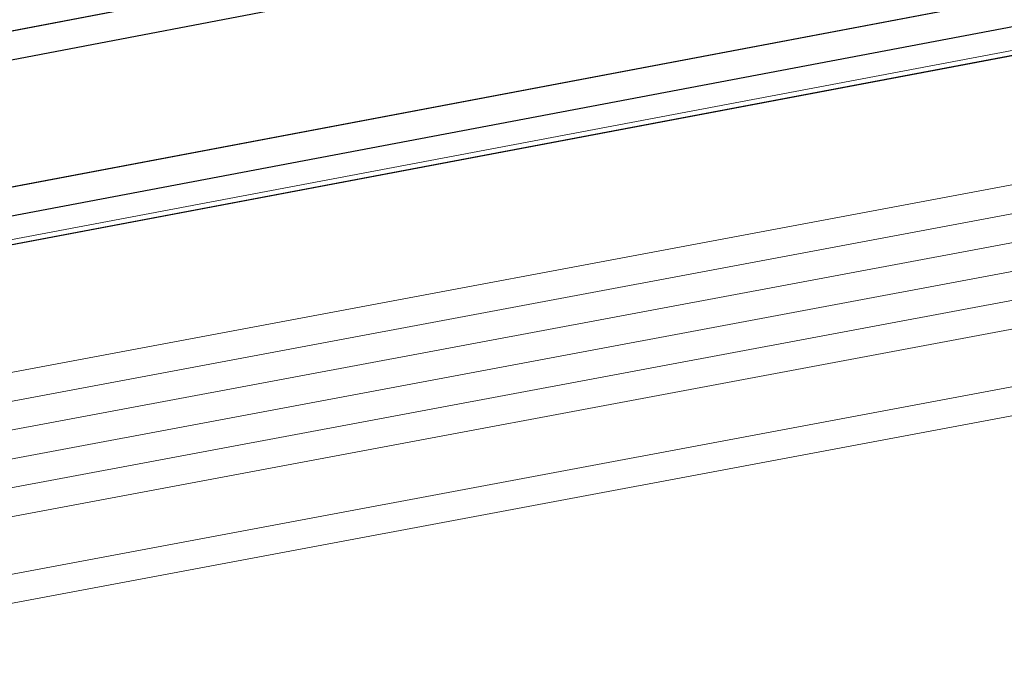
# Model space of a CAD drawing. Header units: metres. Extents: x -502 to 161, y -108 to 174.
# Tile 361 of 656: x -142.29 to -140.56, y -31.89 to -30.75. Entities that reach past the tile are written whole.
import ezdxf

# ---------------------------------------------------------------- set-up
doc = ezdxf.new("R2010")
doc.units = ezdxf.units.M
doc.header["$LTSCALE"] = 0.1
for name, color, linetype in [('BRI31-005.05-5p02-Koordinierung Lageplan 4. BA ZOB West 2022-06-15', 7, 'Continuous'), ('BRI31-005.06-5f07-Koordinierung Lageplan 4. BA ZOB Fernbusbahnh', 7, 'Continuous'), ('BRI32-005.02-5f05-Koordinierung Schemaplan 4 BA ZOB Teilbereich', 7, 'Continuous'), ('BRI32-005.03-5f06-Koordinierung Schemaplan 4 BA ZOB Teilbereich 2 Ost - Bahnhofsallee 2023-01-21', 7, 'Continuous')]:
    doc.layers.add(name, color=color, linetype=linetype)

msp = doc.modelspace()

# ---------------------------------------------------------------- linework, layer by layer
at = {"layer": 'BRI31-005.05-5p02-Koordinierung Lageplan 4. BA ZOB West 2022-06-15', "color": 250, "linetype": 'Continuous', "lineweight": 25, "true_color": 0x333333, "transparency": 33554687, "flags": 128}
for points in [[(-55.6127, -13.9024), (-59.3447, -14.5324), (-59.6247, -14.5824), (-62.1227, -15.0334), (-62.4877, -15.2534), (-63.1817, -15.8624), (-64.1967, -16.4244), (-69.5997, -17.3854), (-75.3467, -18.3254), (-81.6167, -19.2904), (-88.8017, -20.6404), (-93.5707, -21.3704), (-104.4717, -23.5114), (-121.7707, -26.8814), (-126.7037, -27.7914), (-150.3397, -32.3014), (-150.6307, -32.3604), (-157.1187, -33.6254), (-162.8527, -32.7114), (-174.8647, -31.0434), (-176.5717, -30.5204), (-178.2447, -30.1034), (-179.1357, -29.9434)], [(-55.6047, -13.9514), (-59.3367, -14.5814), (-62.1047, -15.0814), (-62.4577, -15.2944), (-63.1527, -15.9034), (-64.1797, -16.4724), (-69.5917, -17.4344), (-75.3377, -18.3744), (-81.6077, -19.3394), (-88.7937, -20.6894), (-93.5617, -21.4194), (-104.4617, -23.5604), (-121.7607, -26.9304), (-126.6947, -27.8404), (-150.3307, -32.3504), (-150.6207, -32.4094), (-157.1177, -33.6764), (-162.8597, -32.7604), (-174.8717, -31.0934), (-176.5837, -30.5694), (-178.2547, -30.1524), (-179.1357, -29.9944)], [(-56.5667, -14.3244), (-56.9487, -14.6244), (-57.8377, -15.3484), (-58.3257, -15.4954), (-59.9937, -15.7044), (-61.6697, -15.9144), (-63.7887, -16.4534), (-69.5837, -17.4834), (-75.3287, -18.4234), (-81.5687, -19.5644), (-84.6457, -20.1594), (-93.6297, -21.6994), (-104.3877, -23.8594), (-121.7187, -27.1554), (-122.6217, -27.3224), (-126.1537, -27.9814), (-137.6357, -30.1594), (-150.2927, -32.5534), (-151.8867, -32.8594), (-157.0417, -33.8394), (-163.2567, -32.9244), (-174.3647, -31.3244), (-178.3997, -30.6854)], [(-56.5467, -14.3734), (-56.9177, -14.6634), (-57.8137, -15.3934), (-58.3107, -15.5434), (-58.9957, -15.6304), (-59.9877, -15.7544), (-61.6607, -15.9634), (-63.7777, -16.5024), (-69.5757, -17.5324), (-75.3197, -18.4724), (-81.5597, -19.6134), (-84.6367, -20.2084), (-93.6207, -21.7484), (-104.3777, -23.9084), (-121.7097, -27.2044), (-122.6127, -27.3714), (-126.1447, -28.0304), (-137.6267, -30.2084), (-150.2837, -32.6024), (-151.8777, -32.9084), (-157.0407, -33.8904), (-163.2637, -32.9734), (-174.3717, -31.3734), (-178.4067, -30.7344)], [(-56.5277, -14.4214), (-56.8867, -14.7024), (-57.7897, -15.4384), (-58.2967, -15.5914), (-58.9897, -15.6804), (-59.9817, -15.8044), (-61.6517, -16.0124), (-63.7667, -16.5514), (-69.5677, -17.5814), (-75.3107, -18.5214), (-81.5507, -19.6624), (-84.6277, -20.2574), (-93.6117, -21.7974), (-104.3677, -23.9574), (-121.7007, -27.2534), (-122.6037, -27.4204), (-126.1357, -28.0794), (-137.6177, -30.2574), (-150.2747, -32.6514), (-151.8687, -32.9574), (-154.1107, -33.3844)]]:
    msp.add_lwpolyline(points, dxfattribs=at)
at = {"layer": 'BRI31-005.05-5p02-Koordinierung Lageplan 4. BA ZOB West 2022-06-15', "color": 7, "linetype": 'Continuous', "lineweight": 13, "transparency": 33554687, "flags": 128}
for points in [[(-61.4667, -16.5364), (-61.8967, -16.5874), (-64.8047, -17.0724), (-67.0677, -17.3534), (-81.2107, -19.8354), (-82.4137, -20.0454), (-83.9977, -20.3754), (-88.8717, -21.3944), (-93.5607, -22.0544), (-96.7847, -22.7254), (-98.7487, -23.1054), (-104.2927, -24.2564), (-104.8637, -24.3634), (-122.5617, -27.6464), (-126.0927, -28.3114), (-137.5747, -30.4814), (-151.2867, -33.0514), (-152.1117, -33.2054), (-156.9627, -34.1054), (-163.4867, -33.2114), (-174.4007, -31.5814), (-178.4277, -30.8814)], [(-61.4607, -16.5864), (-61.8897, -16.6374), (-64.7977, -17.1214), (-67.0607, -17.4024), (-81.2017, -19.8844), (-82.4047, -20.0944), (-83.9877, -20.4244), (-88.8627, -21.4434), (-93.5517, -22.1034), (-96.7747, -22.7744), (-98.7387, -23.1544), (-104.2827, -24.3054), (-104.8547, -24.4124), (-122.5527, -27.6954), (-126.0837, -28.3604), (-137.5657, -30.5304), (-151.2777, -33.1004), (-152.1027, -33.2544), (-156.9617, -34.1564), (-163.4937, -33.2604), (-174.4077, -31.6304), (-178.4347, -30.9304)], [(-178.4417, -30.9794), (-174.4147, -31.6794), (-163.5007, -33.3094), (-156.9607, -34.2074), (-152.0937, -33.3034), (-151.2687, -33.1494), (-137.5567, -30.5794), (-126.0747, -28.4094), (-122.5437, -27.7444), (-104.8457, -24.4614), (-104.2727, -24.3544), (-98.7287, -23.2034), (-96.7647, -22.8234), (-93.5427, -22.1524), (-88.8537, -21.4924), (-83.9777, -20.4734), (-82.3957, -20.1434), (-81.1927, -19.9334), (-67.0537, -17.4514), (-64.7907, -17.1704), (-61.8827, -16.6874), (-61.4547, -16.6364)], [(-61.4487, -16.6864), (-61.8757, -16.7374), (-64.7837, -17.2194), (-67.0467, -17.5004), (-81.1837, -19.9824), (-82.3867, -20.1924), (-83.9677, -20.5224), (-88.8447, -21.5414), (-93.5337, -22.2014), (-96.7547, -22.8724), (-98.7187, -23.2524), (-104.2627, -24.4034), (-104.8367, -24.5104), (-122.5347, -27.7934), (-126.0657, -28.4584), (-137.5477, -30.6284), (-151.2597, -33.1984), (-152.0847, -33.3524), (-156.9597, -34.2584), (-163.5077, -33.3584), (-174.4217, -31.7284), (-178.4487, -31.0284)], [(-178.4557, -31.0774), (-174.4287, -31.7774), (-163.5147, -33.4074), (-156.9587, -34.3094), (-152.0757, -33.4014), (-151.2507, -33.2474), (-137.5387, -30.6774), (-126.0567, -28.5074), (-122.5257, -27.8424), (-104.8277, -24.5594), (-104.2527, -24.4524), (-98.7087, -23.3014), (-96.7447, -22.9214), (-93.5247, -22.2504), (-88.8357, -21.5904), (-83.9577, -20.5714), (-82.3777, -20.2414), (-81.1747, -20.0314), (-67.0397, -17.5494), (-64.7767, -17.2684), (-61.8687, -16.7874), (-61.4427, -16.7364)], [(-178.4627, -31.1264), (-174.4357, -31.8264), (-163.5217, -33.4564), (-156.9577, -34.3604), (-152.0667, -33.4504), (-151.2417, -33.2964), (-137.5297, -30.7264), (-126.0477, -28.5564), (-122.5167, -27.8914), (-104.8187, -24.6084), (-104.2427, -24.5014), (-98.6987, -23.3504), (-96.7347, -22.9704), (-93.5157, -22.2994), (-88.8267, -21.6394), (-83.9477, -20.6204), (-82.3687, -20.2904), (-81.1657, -20.0804), (-67.0327, -17.5984), (-64.7697, -17.3174), (-61.8617, -16.8374), (-61.4367, -16.7864)], [(-96.7147, -23.0684), (-98.6787, -23.4484), (-104.2227, -24.5994), (-104.8007, -24.7064), (-122.4987, -27.9894), (-126.0287, -28.6544), (-137.5117, -30.8244), (-151.2237, -33.3944), (-152.0487, -33.5484), (-156.9557, -34.4624), (-163.5357, -33.5544), (-174.4497, -31.9244), (-178.4697, -31.1754)], [(-96.7047, -23.1184), (-98.6687, -23.4984), (-104.2127, -24.6474), (-104.7917, -24.7554), (-122.4897, -28.0384), (-126.0197, -28.7034), (-137.5027, -30.8734), (-151.2147, -33.4434), (-152.0397, -33.5974), (-156.9547, -34.5134), (-163.5427, -33.6034), (-174.4567, -31.9734), (-178.4767, -31.2244)]]:
    msp.add_lwpolyline(points, dxfattribs=at)
at = {"layer": 'BRI31-005.05-5p02-Koordinierung Lageplan 4. BA ZOB West 2022-06-15', "color": 35, "linetype": 'Continuous', "lineweight": 13, "true_color": 0x99724c, "transparency": 33554687, "flags": 128}
msp.add_lwpolyline([(-93.6127, -21.7884), (-104.3697, -23.9484), (-121.7017, -27.2444), (-122.6047, -27.4114), (-126.1367, -28.0704), (-137.6187, -30.2484), (-150.2757, -32.6424), (-151.8707, -32.9484), (-154.1167, -33.3754), (-154.2567, -33.5434), (-154.3317, -33.7634), (-154.1997, -34.4534), (-153.5657, -37.8804), (-153.2087, -40.8104), (-153.0367, -41.2454), (-151.5157, -44.7774), (-150.4287, -47.2014), (-149.9687, -47.5874), (-147.5347, -48.6044)], dxfattribs=at)
at = {"layer": 'BRI31-005.06-5f07-Koordinierung Lageplan 4. BA ZOB Fernbusbahnh', "color": 250, "linetype": 'Continuous', "lineweight": 20, "true_color": 0x333333, "transparency": 33554687, "flags": 128}
for points in [[(-55.6127, -13.9024), (-59.3447, -14.5324), (-59.6247, -14.5824), (-62.1227, -15.0334), (-62.4877, -15.2534), (-63.1817, -15.8624), (-64.1967, -16.4244), (-69.5997, -17.3854), (-75.3467, -18.3254), (-81.6167, -19.2904), (-88.8017, -20.6404), (-93.5707, -21.3704), (-104.4717, -23.5114), (-121.7707, -26.8814), (-126.7037, -27.7914), (-150.3397, -32.3014), (-150.6307, -32.3604), (-157.1187, -33.6254), (-162.8527, -32.7114), (-174.8647, -31.0434), (-176.5717, -30.5204), (-178.2447, -30.1034), (-179.1357, -29.9434)], [(-55.6047, -13.9514), (-59.3367, -14.5814), (-62.1047, -15.0814), (-62.4577, -15.2944), (-63.1527, -15.9034), (-64.1797, -16.4724), (-69.5917, -17.4344), (-75.3377, -18.3744), (-81.6077, -19.3394), (-88.7937, -20.6894), (-93.5617, -21.4194), (-104.4617, -23.5604), (-121.7607, -26.9304), (-126.6947, -27.8404), (-150.3307, -32.3504), (-150.6207, -32.4094), (-157.1177, -33.6764), (-162.8597, -32.7604), (-174.8717, -31.0934), (-176.5837, -30.5694), (-178.2547, -30.1524), (-179.1357, -29.9944)], [(-56.5667, -14.3244), (-56.9487, -14.6244), (-57.8377, -15.3484), (-58.3257, -15.4954), (-59.9937, -15.7044), (-61.6697, -15.9144), (-63.7887, -16.4534), (-69.5837, -17.4834), (-75.3287, -18.4234), (-81.5687, -19.5644), (-84.6457, -20.1594), (-93.6297, -21.6994), (-104.3877, -23.8594), (-121.7187, -27.1554), (-122.6217, -27.3224), (-126.1537, -27.9814), (-137.6357, -30.1594), (-150.2927, -32.5534), (-151.8867, -32.8594), (-157.0417, -33.8394), (-163.2567, -32.9244), (-174.3647, -31.3244), (-178.3997, -30.6854)], [(-56.5467, -14.3734), (-56.9177, -14.6634), (-57.8137, -15.3934), (-58.3107, -15.5434), (-58.9957, -15.6304), (-59.9877, -15.7544), (-61.6607, -15.9634), (-63.7777, -16.5024), (-69.5757, -17.5324), (-75.3197, -18.4724), (-81.5597, -19.6134), (-84.6367, -20.2084), (-93.6207, -21.7484), (-104.3777, -23.9084), (-121.7097, -27.2044), (-122.6127, -27.3714), (-126.1447, -28.0304), (-137.6267, -30.2084), (-150.2837, -32.6024), (-151.8777, -32.9084), (-157.0407, -33.8904), (-163.2637, -32.9734), (-174.3717, -31.3734), (-178.4067, -30.7344)]]:
    msp.add_lwpolyline(points, dxfattribs=at)
at = {"layer": 'BRI31-005.06-5f07-Koordinierung Lageplan 4. BA ZOB Fernbusbahnh', "color": 7, "linetype": 'Continuous', "lineweight": 9, "transparency": 33554687, "flags": 128}
for points in [[(-61.4667, -16.5364), (-61.8967, -16.5874), (-64.8047, -17.0724), (-67.0677, -17.3534), (-81.2107, -19.8354), (-82.4137, -20.0454), (-83.9977, -20.3754), (-88.8717, -21.3944), (-93.5607, -22.0544), (-96.7847, -22.7254), (-98.7487, -23.1054), (-104.2927, -24.2564), (-104.8637, -24.3634), (-122.5617, -27.6464), (-126.0927, -28.3114), (-137.5747, -30.4814), (-151.2867, -33.0514), (-152.1117, -33.2054), (-156.9627, -34.1054), (-163.4867, -33.2114), (-174.4007, -31.5814), (-178.4277, -30.8814)], [(-61.4607, -16.5864), (-61.8897, -16.6374), (-64.7977, -17.1214), (-67.0607, -17.4024), (-81.2017, -19.8844), (-82.4047, -20.0944), (-83.9877, -20.4244), (-88.8627, -21.4434), (-93.5517, -22.1034), (-96.7747, -22.7744), (-98.7387, -23.1544), (-104.2827, -24.3054), (-104.8547, -24.4124), (-122.5527, -27.6954), (-126.0837, -28.3604), (-137.5657, -30.5304), (-151.2777, -33.1004), (-152.1027, -33.2544), (-156.9617, -34.1564), (-163.4937, -33.2604), (-174.4077, -31.6304), (-178.4347, -30.9304)], [(-178.4417, -30.9794), (-174.4147, -31.6794), (-163.5007, -33.3094), (-156.9607, -34.2074), (-152.0937, -33.3034), (-151.2687, -33.1494), (-137.5567, -30.5794), (-126.0747, -28.4094), (-122.5437, -27.7444), (-104.8457, -24.4614), (-104.2727, -24.3544), (-98.7287, -23.2034), (-96.7647, -22.8234), (-93.5427, -22.1524), (-88.8537, -21.4924), (-83.9777, -20.4734), (-82.3957, -20.1434), (-81.1927, -19.9334), (-67.0537, -17.4514), (-64.7907, -17.1704), (-61.8827, -16.6874), (-61.4547, -16.6364)], [(-61.4487, -16.6864), (-61.8757, -16.7374), (-64.7837, -17.2194), (-67.0467, -17.5004), (-81.1837, -19.9824), (-82.3867, -20.1924), (-83.9677, -20.5224), (-88.8447, -21.5414), (-93.5337, -22.2014), (-96.7547, -22.8724), (-98.7187, -23.2524), (-104.2627, -24.4034), (-104.8367, -24.5104), (-122.5347, -27.7934), (-126.0657, -28.4584), (-137.5477, -30.6284), (-151.2597, -33.1984), (-152.0847, -33.3524), (-156.9597, -34.2584), (-163.5077, -33.3584), (-174.4217, -31.7284), (-178.4487, -31.0284)], [(-178.4557, -31.0774), (-174.4287, -31.7774), (-163.5147, -33.4074), (-156.9587, -34.3094), (-152.0757, -33.4014), (-151.2507, -33.2474), (-137.5387, -30.6774), (-126.0567, -28.5074), (-122.5257, -27.8424), (-104.8277, -24.5594), (-104.2527, -24.4524), (-98.7087, -23.3014), (-96.7447, -22.9214), (-93.5247, -22.2504), (-88.8357, -21.5904), (-83.9577, -20.5714), (-82.3777, -20.2414), (-81.1747, -20.0314), (-67.0397, -17.5494), (-64.7767, -17.2684), (-61.8687, -16.7874), (-61.4427, -16.7364)], [(-178.4627, -31.1264), (-174.4357, -31.8264), (-163.5217, -33.4564), (-156.9577, -34.3604), (-152.0667, -33.4504), (-151.2417, -33.2964), (-137.5297, -30.7264), (-126.0477, -28.5564), (-122.5167, -27.8914), (-104.8187, -24.6084), (-104.2427, -24.5014), (-98.6987, -23.3504), (-96.7347, -22.9704), (-93.5157, -22.2994), (-88.8267, -21.6394), (-83.9477, -20.6204), (-82.3687, -20.2904), (-81.1657, -20.0804), (-67.0327, -17.5984), (-64.7697, -17.3174), (-61.8617, -16.8374), (-61.4367, -16.7864)], [(-96.7147, -23.0684), (-98.6787, -23.4484), (-104.2227, -24.5994), (-104.8007, -24.7064), (-122.4987, -27.9894), (-126.0287, -28.6544), (-137.5117, -30.8244), (-151.2237, -33.3944), (-152.0487, -33.5484), (-156.9557, -34.4624), (-163.5357, -33.5544), (-174.4497, -31.9244), (-178.4697, -31.1754)], [(-96.7047, -23.1184), (-98.6687, -23.4984), (-104.2127, -24.6474), (-104.7917, -24.7554), (-122.4897, -28.0384), (-126.0197, -28.7034), (-137.5027, -30.8734), (-151.2147, -33.4434), (-152.0397, -33.5974), (-156.9547, -34.5134), (-163.5427, -33.6034), (-174.4567, -31.9734), (-178.4767, -31.2244)]]:
    msp.add_lwpolyline(points, dxfattribs=at)
at = {"layer": 'BRI32-005.02-5f05-Koordinierung Schemaplan 4 BA ZOB Teilbereich', "color": 250, "linetype": 'Continuous', "lineweight": 25, "true_color": 0x333333, "transparency": 33554687, "flags": 128}
for points in [[(-55.6127, -13.9024), (-59.3447, -14.5324), (-59.6247, -14.5824), (-62.1227, -15.0334), (-62.4877, -15.2534), (-63.1817, -15.8624), (-64.1967, -16.4244), (-69.5997, -17.3854), (-75.3467, -18.3254), (-81.6167, -19.2904), (-88.8017, -20.6404), (-93.5707, -21.3704), (-104.4717, -23.5114), (-121.7707, -26.8814), (-126.7037, -27.7914), (-150.3397, -32.3014), (-150.6307, -32.3604), (-157.1187, -33.6254), (-162.8527, -32.7114), (-174.8647, -31.0434), (-176.5717, -30.5204), (-178.2447, -30.1034), (-179.1357, -29.9434)], [(-55.6047, -13.9514), (-59.3367, -14.5814), (-62.1047, -15.0814), (-62.4577, -15.2944), (-63.1527, -15.9034), (-64.1797, -16.4724), (-69.5917, -17.4344), (-75.3377, -18.3744), (-81.6077, -19.3394), (-88.7937, -20.6894), (-93.5617, -21.4194), (-104.4617, -23.5604), (-121.7607, -26.9304), (-126.6947, -27.8404), (-150.3307, -32.3504), (-150.6207, -32.4094), (-157.1177, -33.6764), (-162.8597, -32.7604), (-174.8717, -31.0934), (-176.5837, -30.5694), (-178.2547, -30.1524), (-179.1357, -29.9944)], [(-56.5667, -14.3244), (-56.9487, -14.6244), (-57.8377, -15.3484), (-58.3257, -15.4954), (-59.9937, -15.7044), (-61.6697, -15.9144), (-63.7887, -16.4534), (-69.5837, -17.4834), (-75.3287, -18.4234), (-81.5687, -19.5644), (-84.6457, -20.1594), (-93.6297, -21.6994), (-104.3877, -23.8594), (-121.7187, -27.1554), (-122.6217, -27.3224), (-126.1537, -27.9814), (-137.6357, -30.1594), (-150.2927, -32.5534), (-151.8867, -32.8594), (-157.0417, -33.8394), (-163.2567, -32.9244), (-174.3647, -31.3244), (-178.3997, -30.6854)], [(-56.5467, -14.3734), (-56.9177, -14.6634), (-57.8137, -15.3934), (-58.3107, -15.5434), (-58.9957, -15.6304), (-59.9877, -15.7544), (-61.6607, -15.9634), (-63.7777, -16.5024), (-69.5757, -17.5324), (-75.3197, -18.4724), (-81.5597, -19.6134), (-84.6367, -20.2084), (-93.6207, -21.7484), (-104.3777, -23.9084), (-121.7097, -27.2044), (-122.6127, -27.3714), (-126.1447, -28.0304), (-137.6267, -30.2084), (-150.2837, -32.6024), (-151.8777, -32.9084), (-157.0407, -33.8904), (-163.2637, -32.9734), (-174.3717, -31.3734), (-178.4067, -30.7344)], [(-56.5277, -14.4214), (-56.8867, -14.7024), (-57.7897, -15.4384), (-58.2967, -15.5914), (-58.9897, -15.6804), (-59.9817, -15.8044), (-61.6517, -16.0124), (-63.7667, -16.5514), (-69.5677, -17.5814), (-75.3107, -18.5214), (-81.5507, -19.6624), (-84.6277, -20.2574), (-93.6117, -21.7974), (-104.3677, -23.9574), (-121.7007, -27.2534), (-122.6037, -27.4204), (-126.1357, -28.0794), (-137.6177, -30.2574), (-150.2747, -32.6514), (-151.8687, -32.9574), (-154.1107, -33.3844)]]:
    msp.add_lwpolyline(points, dxfattribs=at)
at = {"layer": 'BRI32-005.02-5f05-Koordinierung Schemaplan 4 BA ZOB Teilbereich', "color": 35, "linetype": 'Continuous', "lineweight": 13, "true_color": 0x99724c, "transparency": 33554687, "flags": 128}
msp.add_lwpolyline([(-93.6127, -21.7884), (-104.3697, -23.9484), (-121.7017, -27.2444), (-122.6047, -27.4114), (-126.1367, -28.0704), (-137.6187, -30.2484), (-150.2757, -32.6424), (-151.8707, -32.9484), (-154.1167, -33.3754), (-154.2567, -33.5434), (-154.3317, -33.7634), (-154.1997, -34.4534), (-153.5657, -37.8804), (-153.2087, -40.8104), (-153.0367, -41.2454), (-151.5157, -44.7774), (-150.4287, -47.2014), (-149.9687, -47.5874), (-147.5347, -48.6044)], dxfattribs=at)
at = {"layer": 'BRI32-005.02-5f05-Koordinierung Schemaplan 4 BA ZOB Teilbereich', "color": 7, "linetype": 'Continuous', "lineweight": 13, "transparency": 33554687, "flags": 128}
for points in [[(-96.7147, -23.0684), (-98.6787, -23.4484), (-104.2227, -24.5994), (-104.8007, -24.7064), (-122.4987, -27.9894), (-126.0287, -28.6544), (-137.5117, -30.8244), (-151.2237, -33.3944), (-152.0487, -33.5484), (-156.9557, -34.4624), (-163.5357, -33.5544), (-174.4497, -31.9244), (-178.4697, -31.1754)], [(-96.7047, -23.1184), (-98.6687, -23.4984), (-104.2127, -24.6474), (-104.7917, -24.7554), (-122.4897, -28.0384), (-126.0197, -28.7034), (-137.5027, -30.8734), (-151.2147, -33.4434), (-152.0397, -33.5974), (-156.9547, -34.5134), (-163.5427, -33.6034), (-174.4567, -31.9734), (-178.4767, -31.2244)]]:
    msp.add_lwpolyline(points, dxfattribs=at)
at = {"layer": 'BRI32-005.03-5f06-Koordinierung Schemaplan 4 BA ZOB Teilbereich 2 Ost - Bahnhofsallee 2023-01-21', "color": 250, "linetype": 'Continuous', "lineweight": 20, "true_color": 0x333333, "transparency": 33554687, "flags": 128}
for points in [[(-55.6127, -13.9024), (-59.3447, -14.5324), (-59.6247, -14.5824), (-62.1227, -15.0334), (-62.4877, -15.2534), (-63.1817, -15.8624), (-64.1967, -16.4244), (-69.5997, -17.3854), (-75.3467, -18.3254), (-81.6167, -19.2904), (-88.8017, -20.6404), (-93.5707, -21.3704), (-104.4717, -23.5114), (-121.7707, -26.8814), (-126.7037, -27.7914), (-150.3397, -32.3014), (-150.6307, -32.3604), (-157.1187, -33.6254), (-162.8527, -32.7114), (-174.8647, -31.0434), (-176.5717, -30.5204), (-178.2447, -30.1034), (-179.1357, -29.9434)], [(-55.6047, -13.9514), (-59.3367, -14.5814), (-62.1047, -15.0814), (-62.4577, -15.2944), (-63.1527, -15.9034), (-64.1797, -16.4724), (-69.5917, -17.4344), (-75.3377, -18.3744), (-81.6077, -19.3394), (-88.7937, -20.6894), (-93.5617, -21.4194), (-104.4617, -23.5604), (-121.7607, -26.9304), (-126.6947, -27.8404), (-150.3307, -32.3504), (-150.6207, -32.4094), (-157.1177, -33.6764), (-162.8597, -32.7604), (-174.8717, -31.0934), (-176.5837, -30.5694), (-178.2547, -30.1524), (-179.1357, -29.9944)], [(-56.5667, -14.3244), (-56.9487, -14.6244), (-57.8377, -15.3484), (-58.3257, -15.4954), (-59.9937, -15.7044), (-61.6697, -15.9144), (-63.7887, -16.4534), (-69.5837, -17.4834), (-75.3287, -18.4234), (-81.5687, -19.5644), (-84.6457, -20.1594), (-93.6297, -21.6994), (-104.3877, -23.8594), (-121.7187, -27.1554), (-122.6217, -27.3224), (-126.1537, -27.9814), (-137.6357, -30.1594), (-150.2927, -32.5534), (-151.8867, -32.8594), (-157.0417, -33.8394), (-163.2567, -32.9244), (-174.3647, -31.3244), (-178.3997, -30.6854)], [(-56.5467, -14.3734), (-56.9177, -14.6634), (-57.8137, -15.3934), (-58.3107, -15.5434), (-58.9957, -15.6304), (-59.9877, -15.7544), (-61.6607, -15.9634), (-63.7777, -16.5024), (-69.5757, -17.5324), (-75.3197, -18.4724), (-81.5597, -19.6134), (-84.6367, -20.2084), (-93.6207, -21.7484), (-104.3777, -23.9084), (-121.7097, -27.2044), (-122.6127, -27.3714), (-126.1447, -28.0304), (-137.6267, -30.2084), (-150.2837, -32.6024), (-151.8777, -32.9084), (-157.0407, -33.8904), (-163.2637, -32.9734), (-174.3717, -31.3734), (-178.4067, -30.7344)], [(-56.5277, -14.4214), (-56.8867, -14.7024), (-57.7897, -15.4384), (-58.2967, -15.5914), (-58.9897, -15.6804), (-59.9817, -15.8044), (-61.6517, -16.0124), (-63.7667, -16.5514), (-69.5677, -17.5814), (-75.3107, -18.5214), (-81.5507, -19.6624), (-84.6277, -20.2574), (-93.6117, -21.7974), (-104.3677, -23.9574), (-121.7007, -27.2534), (-122.6037, -27.4204), (-126.1357, -28.0794), (-137.6177, -30.2574), (-150.2747, -32.6514), (-151.8687, -32.9574), (-154.1107, -33.3844)]]:
    msp.add_lwpolyline(points, dxfattribs=at)
at = {"layer": 'BRI32-005.03-5f06-Koordinierung Schemaplan 4 BA ZOB Teilbereich 2 Ost - Bahnhofsallee 2023-01-21', "color": 7, "linetype": 'Continuous', "lineweight": 9, "transparency": 33554687, "flags": 128}
for points in [[(-61.4667, -16.5364), (-61.8967, -16.5874), (-64.8047, -17.0724), (-67.0677, -17.3534), (-81.2107, -19.8354), (-82.4137, -20.0454), (-83.9977, -20.3754), (-88.8717, -21.3944), (-93.5607, -22.0544), (-96.7847, -22.7254), (-98.7487, -23.1054), (-104.2927, -24.2564), (-104.8637, -24.3634), (-122.5617, -27.6464), (-126.0927, -28.3114), (-137.5747, -30.4814), (-151.2867, -33.0514), (-152.1117, -33.2054), (-156.9627, -34.1054), (-163.4867, -33.2114), (-174.4007, -31.5814), (-178.4277, -30.8814)], [(-61.4607, -16.5864), (-61.8897, -16.6374), (-64.7977, -17.1214), (-67.0607, -17.4024), (-81.2017, -19.8844), (-82.4047, -20.0944), (-83.9877, -20.4244), (-88.8627, -21.4434), (-93.5517, -22.1034), (-96.7747, -22.7744), (-98.7387, -23.1544), (-104.2827, -24.3054), (-104.8547, -24.4124), (-122.5527, -27.6954), (-126.0837, -28.3604), (-137.5657, -30.5304), (-151.2777, -33.1004), (-152.1027, -33.2544), (-156.9617, -34.1564), (-163.4937, -33.2604), (-174.4077, -31.6304), (-178.4347, -30.9304)], [(-178.4417, -30.9794), (-174.4147, -31.6794), (-163.5007, -33.3094), (-156.9607, -34.2074), (-152.0937, -33.3034), (-151.2687, -33.1494), (-137.5567, -30.5794), (-126.0747, -28.4094), (-122.5437, -27.7444), (-104.8457, -24.4614), (-104.2727, -24.3544), (-98.7287, -23.2034), (-96.7647, -22.8234), (-93.5427, -22.1524), (-88.8537, -21.4924), (-83.9777, -20.4734), (-82.3957, -20.1434), (-81.1927, -19.9334), (-67.0537, -17.4514), (-64.7907, -17.1704), (-61.8827, -16.6874), (-61.4547, -16.6364)], [(-61.4487, -16.6864), (-61.8757, -16.7374), (-64.7837, -17.2194), (-67.0467, -17.5004), (-81.1837, -19.9824), (-82.3867, -20.1924), (-83.9677, -20.5224), (-88.8447, -21.5414), (-93.5337, -22.2014), (-96.7547, -22.8724), (-98.7187, -23.2524), (-104.2627, -24.4034), (-104.8367, -24.5104), (-122.5347, -27.7934), (-126.0657, -28.4584), (-137.5477, -30.6284), (-151.2597, -33.1984), (-152.0847, -33.3524), (-156.9597, -34.2584), (-163.5077, -33.3584), (-174.4217, -31.7284), (-178.4487, -31.0284)], [(-178.4557, -31.0774), (-174.4287, -31.7774), (-163.5147, -33.4074), (-156.9587, -34.3094), (-152.0757, -33.4014), (-151.2507, -33.2474), (-137.5387, -30.6774), (-126.0567, -28.5074), (-122.5257, -27.8424), (-104.8277, -24.5594), (-104.2527, -24.4524), (-98.7087, -23.3014), (-96.7447, -22.9214), (-93.5247, -22.2504), (-88.8357, -21.5904), (-83.9577, -20.5714), (-82.3777, -20.2414), (-81.1747, -20.0314), (-67.0397, -17.5494), (-64.7767, -17.2684), (-61.8687, -16.7874), (-61.4427, -16.7364)], [(-178.4627, -31.1264), (-174.4357, -31.8264), (-163.5217, -33.4564), (-156.9577, -34.3604), (-152.0667, -33.4504), (-151.2417, -33.2964), (-137.5297, -30.7264), (-126.0477, -28.5564), (-122.5167, -27.8914), (-104.8187, -24.6084), (-104.2427, -24.5014), (-98.6987, -23.3504), (-96.7347, -22.9704), (-93.5157, -22.2994), (-88.8267, -21.6394), (-83.9477, -20.6204), (-82.3687, -20.2904), (-81.1657, -20.0804), (-67.0327, -17.5984), (-64.7697, -17.3174), (-61.8617, -16.8374), (-61.4367, -16.7864)], [(-96.7147, -23.0684), (-98.6787, -23.4484), (-104.2227, -24.5994), (-104.8007, -24.7064), (-122.4987, -27.9894), (-126.0287, -28.6544), (-137.5117, -30.8244), (-151.2237, -33.3944), (-152.0487, -33.5484), (-156.9557, -34.4624), (-163.5357, -33.5544), (-174.4497, -31.9244), (-178.4697, -31.1754)], [(-96.7047, -23.1184), (-98.6687, -23.4984), (-104.2127, -24.6474), (-104.7917, -24.7554), (-122.4897, -28.0384), (-126.0197, -28.7034), (-137.5027, -30.8734), (-151.2147, -33.4434), (-152.0397, -33.5974), (-156.9547, -34.5134), (-163.5427, -33.6034), (-174.4567, -31.9734), (-178.4767, -31.2244)]]:
    msp.add_lwpolyline(points, dxfattribs=at)
at = {"layer": 'BRI32-005.03-5f06-Koordinierung Schemaplan 4 BA ZOB Teilbereich 2 Ost - Bahnhofsallee 2023-01-21', "color": 35, "linetype": 'Continuous', "lineweight": 9, "true_color": 0x99724c, "transparency": 33554687, "flags": 128}
msp.add_lwpolyline([(-93.6127, -21.7884), (-104.3697, -23.9484), (-121.7017, -27.2444), (-122.6047, -27.4114), (-126.1367, -28.0704), (-137.6187, -30.2484), (-150.2757, -32.6424), (-151.8707, -32.9484), (-154.1167, -33.3754), (-154.2567, -33.5434), (-154.3317, -33.7634), (-154.1997, -34.4534), (-153.5657, -37.8804), (-153.2087, -40.8104), (-153.0367, -41.2454), (-151.5157, -44.7774), (-150.4287, -47.2014), (-149.9687, -47.5874), (-147.5347, -48.6044)], dxfattribs=at)

doc.saveas('drawing.dxf')
